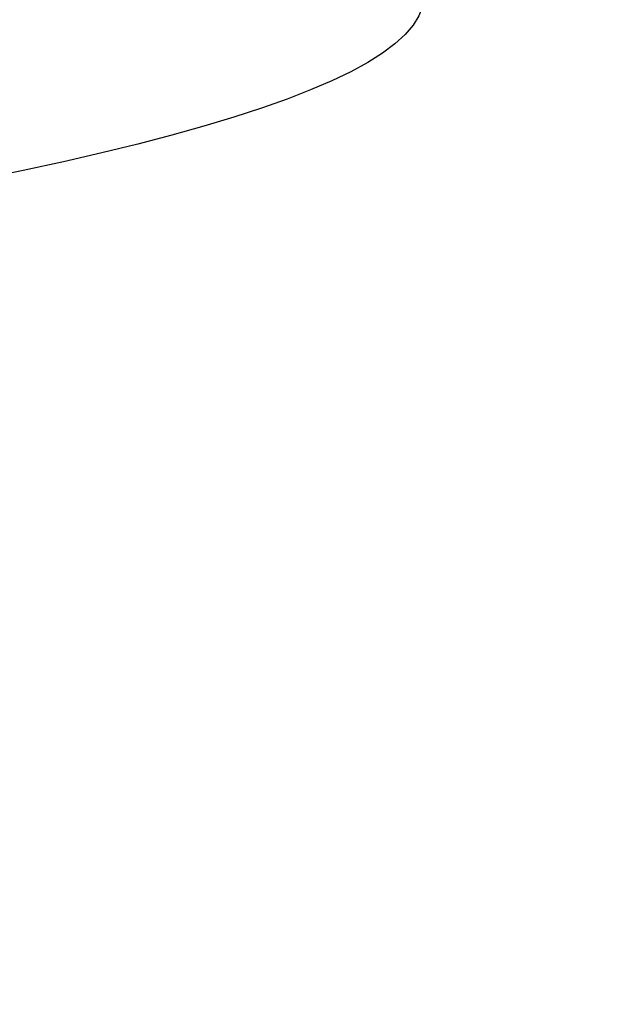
# Model space of a CAD drawing. Header units: millimetres. Extents: x -505 to 505, y 0 to 800.
# Tile 555 of 656: x -151.672 to -151.416, y 340.219 to 340.639. Entities that reach past the tile are written whole.
import ezdxf

# ---------------------------------------------------------------- set-up
doc = ezdxf.new("R2010")
doc.units = ezdxf.units.MM
doc.header["$MEASUREMENT"] = 0
doc.layers.add('IGES level 1', color=255, linetype='Continuous')
doc.layers.add('IGES level 12', color=255, linetype='Continuous')

msp = doc.modelspace()

# ---------------------------------------------------------------- linework, layer by layer
at = {"layer": 'IGES level 1'}
for points in [[(-191.18584, 355.97947, 190.25192), (20.90763, 347.21908, 21.61319), (233.00109, 338.4587, -147.02555)], [(233.00109, 338.4587, -147.02555), (20.90763, 347.21908, 21.61319), (-191.18584, 355.97947, 190.25192)], [(195.47753, 337.9529, -156.76228), (-20.80552, 346.88633, 15.20766), (-237.08857, 355.81976, 187.17759)], [(-237.08857, 355.81976, 187.17759), (-20.80552, 346.88633, 15.20766), (195.47753, 337.9529, -156.76228)]]:
    msp.add_open_spline(points, degree=2, dxfattribs=at)
at = {"layer": 'IGES level 12', "extrusion": (-7.37226e-16, 0.998653, -0.051878)}
msp.add_arc((157.5, -87.05156, 345.63029), 6, 90, 270, dxfattribs=at)
msp.add_arc((157.5, -87.05156, 345.63029), 6, 90, 270, dxfattribs=at)
at = {"layer": 'IGES level 12'}
for points in [[(-233.00109, 338.4587, -147.02555), (-128.94286, 342.75676, -64.28727), (-24.88462, 347.05482, 18.45101)], [(-24.88462, 347.05482, 18.45101), (-128.94286, 342.75676, -64.28727), (-233.00109, 338.4587, -147.02555)], [(0, 346.02697, -1.33513), (-97.73877, 341.98994, -79.0487), (-195.47753, 337.9529, -156.76228)], [(-195.47753, 337.9529, -156.76228), (-97.73877, 341.98994, -79.0487), (0, 346.02697, -1.33513)]]:
    msp.add_open_spline(points, degree=2, dxfattribs=at)

doc.saveas('drawing.dxf')
